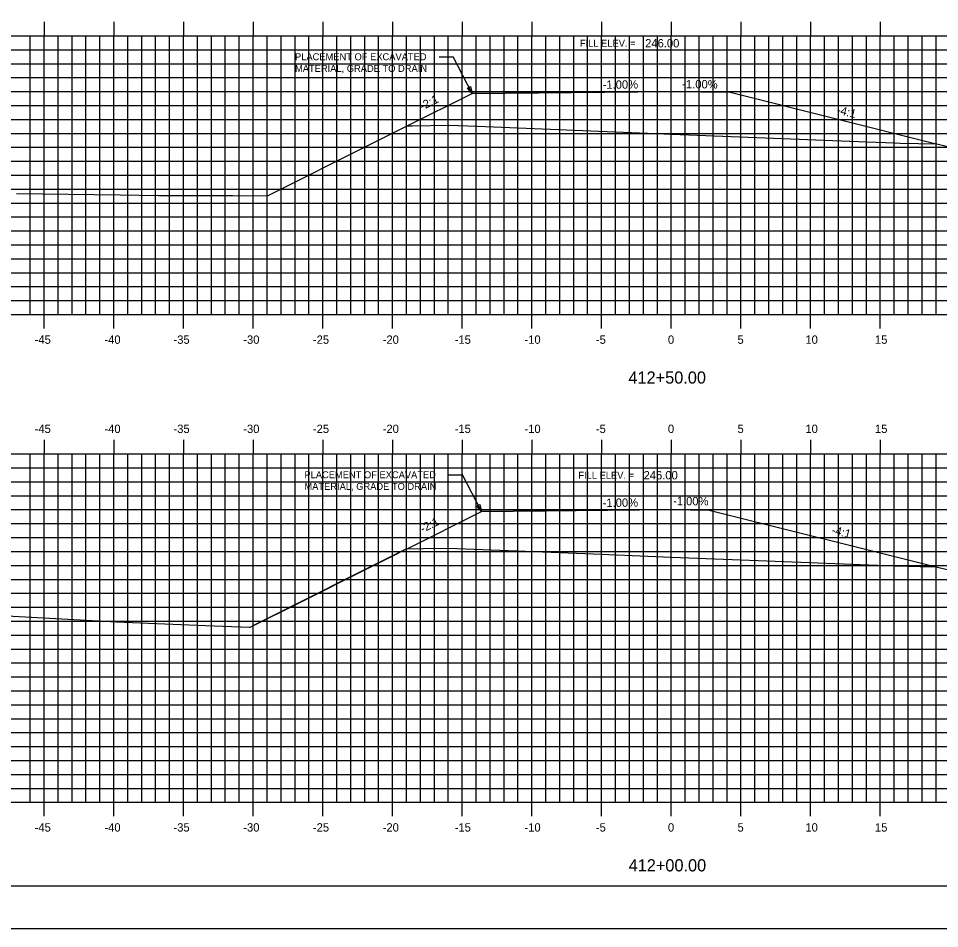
# Model space of a CAD drawing. Extents: x 1168600 to 1177589, y 610178 to 611246.
# Drawn here: x 1172477.5 to 1172543.6, y 610900.5 to 610965.8 of the extents above; entities that cross this region are included whole.
import ezdxf

# ---------------------------------------------------------------- set-up
doc = ezdxf.new("R2010")
doc.units = 0
for name, color, linetype in [('_Construction', 7, 'Continuous'), ('_Station Equation', 7, 'Continuous'), ('ANNOTATION', 7, 'Continuous'), ('BORDER', 7, 'Continuous'), ('D_Roadway_Centerline_Text', 7, 'Continuous'), ('D_Slope_Direction', 7, 'Continuous'), ('D_Text_Standard', 7, 'Continuous'), ('H_V ANNOTATION', 7, 'Continuous'), ('MAJOR', 7, 'Continuous'), ('MINOR', 7, 'Continuous'), ('PLOT BOUNDARY', 7, 'Continuous')]:
    doc.layers.add(name, color=color, linetype=linetype)

msp = doc.modelspace()

# ---------------------------------------------------------------- linework, layer by layer
at = {"layer": '_Construction'}
for p, q in [((1172524.315, 610960.596), (1172510.024, 610960.453)), ((1172524.315, 610960.596), (1172528.541, 610960.554)), ((1172524.315, 610930.596), (1172510.7, 610930.46)), ((1172524.315, 610930.596), (1172527.042, 610930.569))]:
    msp.add_line(p, q, dxfattribs=at)
at = {"layer": '_Station Equation'}
for points in [[(1172477.32, 610953.29), (1172484.767, 610953.177), (1172487.529, 610953.135), (1172492.829, 610953.147), (1172495.264, 610953.104), (1172495.315, 610953.104), (1172495.349, 610953.12), (1172502.688, 610956.79), (1172505.026, 610957.959), (1172505.364, 610958.128), (1172505.744, 610958.136), (1172508.364, 610958.188), (1172510.4, 610958.107), (1172524.364, 610957.548), (1172538.348, 610956.989), (1172540.364, 610956.908), (1172540.744, 610956.901), (1172543.364, 610956.848), (1172546.123, 610956.158)], [(1172465.736, 610923.583), (1172484.512, 610922.556), (1172490.273, 610922.317), (1172494.039, 610922.162), (1172494.089, 610922.16), (1172494.243, 610922.236), (1172497.508, 610923.869), (1172502.65, 610926.44), (1172504.289, 610927.26), (1172505.326, 610927.778), (1172506.49, 610927.801), (1172508.326, 610927.838), (1172518.145, 610927.445), (1172524.326, 610927.198), (1172530.55, 610926.949), (1172540.326, 610926.558), (1172542.164, 610926.521), (1172543.326, 610926.498), (1172545.098, 610926.055)]]:
    msp.add_lwpolyline(points, dxfattribs=at)
at = {"layer": 'ANNOTATION'}
for p, q in [((1172507.666, 610963.092), (1172508.666, 610963.092)), ((1172510.024, 610960.453), (1172508.666, 610963.092)), ((1172508.342, 610933.099), (1172509.342, 610933.099)), ((1172510.7, 610930.46), (1172509.342, 610933.099))]:
    msp.add_line(p, q, dxfattribs=at)
for points in [[(1172509.906, 610960.955), (1172510.024, 610960.453), (1172509.684, 610960.841)], [(1172510.582, 610930.962), (1172510.7, 610930.46), (1172510.36, 610930.848)]]:
    msp.add_lwpolyline(points, close=True, dxfattribs=at)
at = {"layer": 'BORDER'}
msp.add_line((1172449.315, 610903.596), (1172609.315, 610903.596), dxfattribs=at)
at = {"layer": 'D_Slope_Direction'}
msp.add_lwpolyline([(1172505.326, 610927.778), (1172494.243, 610922.236)], dxfattribs=at)
at = {"layer": 'D_Text_Standard'}
for points in [[(1172505.325, 610958.104), (1172510.024, 610960.453), (1172524.315, 610960.596), (1172528.541, 610960.554), (1172543.326, 610956.849)], [(1172505.325, 610927.773), (1172505.365, 610927.792), (1172510.7, 610930.46), (1172524.315, 610930.596), (1172527.042, 610930.569), (1172543.326, 610926.498)]]:
    msp.add_lwpolyline(points, dxfattribs=at)
at = {"layer": 'MAJOR'}
for p, q in [((1172479.315, 610965.598), (1172479.315, 610964.596)), ((1172484.315, 610965.598), (1172484.315, 610964.596)), ((1172489.315, 610965.598), (1172489.315, 610964.596)), ((1172494.315, 610965.598), (1172494.315, 610964.596)), ((1172499.315, 610965.598), (1172499.315, 610964.596)), ((1172504.315, 610965.598), (1172504.315, 610964.596)), ((1172509.315, 610965.598), (1172509.315, 610964.596)), ((1172514.315, 610965.598), (1172514.315, 610964.596)), ((1172519.315, 610965.598), (1172519.315, 610964.596)), ((1172524.315, 610965.598), (1172524.315, 610964.596)), ((1172529.315, 610965.598), (1172529.315, 610964.596)), ((1172534.315, 610965.598), (1172534.315, 610964.596)), ((1172539.315, 610965.598), (1172539.315, 610964.596)), ((1172454.315, 610964.596), (1172594.315, 610964.596)), ((1172454.315, 610964.596), (1172594.315, 610964.596)), ((1172479.315, 610944.596), (1172479.315, 610964.596)), ((1172484.315, 610944.596), (1172484.315, 610964.596)), ((1172489.315, 610944.596), (1172489.315, 610964.596)), ((1172494.315, 610944.596), (1172494.315, 610964.596)), ((1172499.315, 610944.596), (1172499.315, 610964.596)), ((1172504.315, 610944.596), (1172504.315, 610964.596)), ((1172509.315, 610944.596), (1172509.315, 610964.596)), ((1172514.315, 610944.596), (1172514.315, 610964.596)), ((1172519.315, 610944.596), (1172519.315, 610964.596)), ((1172524.315, 610944.596), (1172524.315, 610964.596)), ((1172529.315, 610944.596), (1172529.315, 610964.596)), ((1172534.315, 610944.596), (1172534.315, 610964.596)), ((1172539.315, 610944.596), (1172539.315, 610964.596)), ((1172454.315, 610959.596), (1172594.315, 610959.596)), ((1172454.315, 610954.596), (1172594.315, 610954.596)), ((1172454.315, 610949.596), (1172594.315, 610949.596)), ((1172454.315, 610944.596), (1172594.315, 610944.596)), ((1172454.315, 610944.596), (1172594.315, 610944.596)), ((1172479.315, 610943.594), (1172479.315, 610944.596)), ((1172484.315, 610943.594), (1172484.315, 610944.596)), ((1172489.315, 610943.594), (1172489.315, 610944.596)), ((1172494.315, 610943.594), (1172494.315, 610944.596)), ((1172499.315, 610943.594), (1172499.315, 610944.596)), ((1172504.315, 610943.594), (1172504.315, 610944.596)), ((1172509.315, 610943.594), (1172509.315, 610944.596)), ((1172514.315, 610943.594), (1172514.315, 610944.596)), ((1172519.315, 610943.594), (1172519.315, 610944.596)), ((1172524.315, 610943.594), (1172524.315, 610944.596)), ((1172529.315, 610943.594), (1172529.315, 610944.596)), ((1172534.315, 610943.594), (1172534.315, 610944.596)), ((1172539.315, 610943.594), (1172539.315, 610944.596)), ((1172479.315, 610935.598), (1172479.315, 610934.596)), ((1172484.315, 610935.598), (1172484.315, 610934.596)), ((1172489.315, 610935.598), (1172489.315, 610934.596)), ((1172494.315, 610935.598), (1172494.315, 610934.596)), ((1172499.315, 610935.598), (1172499.315, 610934.596)), ((1172504.315, 610935.598), (1172504.315, 610934.596)), ((1172509.315, 610935.598), (1172509.315, 610934.596)), ((1172514.315, 610935.598), (1172514.315, 610934.596)), ((1172519.315, 610935.598), (1172519.315, 610934.596)), ((1172524.315, 610935.598), (1172524.315, 610934.596)), ((1172529.315, 610935.598), (1172529.315, 610934.596)), ((1172534.315, 610935.598), (1172534.315, 610934.596)), ((1172539.315, 610935.598), (1172539.315, 610934.596)), ((1172454.315, 610934.596), (1172594.315, 610934.596)), ((1172454.315, 610934.596), (1172594.315, 610934.596)), ((1172479.315, 610909.596), (1172479.315, 610934.596)), ((1172484.315, 610909.596), (1172484.315, 610934.596)), ((1172489.315, 610909.596), (1172489.315, 610934.596)), ((1172494.315, 610909.596), (1172494.315, 610934.596)), ((1172499.315, 610909.596), (1172499.315, 610934.596)), ((1172504.315, 610909.596), (1172504.315, 610934.596)), ((1172509.315, 610909.596), (1172509.315, 610934.596)), ((1172514.315, 610909.596), (1172514.315, 610934.596)), ((1172519.315, 610909.596), (1172519.315, 610934.596)), ((1172524.315, 610909.596), (1172524.315, 610934.596)), ((1172529.315, 610909.596), (1172529.315, 610934.596)), ((1172534.315, 610909.596), (1172534.315, 610934.596)), ((1172539.315, 610909.596), (1172539.315, 610934.596)), ((1172454.315, 610929.596), (1172594.315, 610929.596)), ((1172454.315, 610924.596), (1172594.315, 610924.596)), ((1172454.315, 610919.596), (1172594.315, 610919.596)), ((1172454.315, 610914.596), (1172594.315, 610914.596)), ((1172454.315, 610909.596), (1172594.315, 610909.596)), ((1172454.315, 610909.596), (1172594.315, 610909.596)), ((1172479.315, 610908.594), (1172479.315, 610909.596)), ((1172484.315, 610908.594), (1172484.315, 610909.596)), ((1172489.315, 610908.594), (1172489.315, 610909.596)), ((1172494.315, 610908.594), (1172494.315, 610909.596)), ((1172499.315, 610908.594), (1172499.315, 610909.596)), ((1172504.315, 610908.594), (1172504.315, 610909.596)), ((1172509.315, 610908.594), (1172509.315, 610909.596)), ((1172514.315, 610908.594), (1172514.315, 610909.596)), ((1172519.315, 610908.594), (1172519.315, 610909.596)), ((1172524.315, 610908.594), (1172524.315, 610909.596)), ((1172529.315, 610908.594), (1172529.315, 610909.596)), ((1172534.315, 610908.594), (1172534.315, 610909.596)), ((1172539.315, 610908.594), (1172539.315, 610909.596))]:
    msp.add_line(p, q, dxfattribs=at)
at = {"layer": 'MINOR'}
for p, q in [((1172478.315, 610944.596), (1172478.315, 610964.596)), ((1172480.315, 610944.596), (1172480.315, 610964.596)), ((1172481.315, 610944.596), (1172481.315, 610964.596)), ((1172482.315, 610944.596), (1172482.315, 610964.596)), ((1172483.315, 610944.596), (1172483.315, 610964.596)), ((1172485.315, 610944.596), (1172485.315, 610964.596)), ((1172486.315, 610944.596), (1172486.315, 610964.596)), ((1172487.315, 610944.596), (1172487.315, 610964.596)), ((1172488.315, 610944.596), (1172488.315, 610964.596)), ((1172490.315, 610944.596), (1172490.315, 610964.596)), ((1172491.315, 610944.596), (1172491.315, 610964.596)), ((1172492.315, 610944.596), (1172492.315, 610964.596)), ((1172493.315, 610944.596), (1172493.315, 610964.596)), ((1172495.315, 610944.596), (1172495.315, 610964.596)), ((1172496.315, 610944.596), (1172496.315, 610964.596)), ((1172497.315, 610944.596), (1172497.315, 610964.596)), ((1172498.315, 610944.596), (1172498.315, 610964.596)), ((1172500.315, 610944.596), (1172500.315, 610964.596)), ((1172501.315, 610944.596), (1172501.315, 610964.596)), ((1172502.315, 610944.596), (1172502.315, 610964.596)), ((1172503.315, 610944.596), (1172503.315, 610964.596)), ((1172505.315, 610944.596), (1172505.315, 610964.596)), ((1172506.315, 610944.596), (1172506.315, 610964.596)), ((1172507.315, 610944.596), (1172507.315, 610964.596)), ((1172508.315, 610944.596), (1172508.315, 610964.596)), ((1172510.315, 610944.596), (1172510.315, 610964.596)), ((1172511.315, 610944.596), (1172511.315, 610964.596)), ((1172512.315, 610944.596), (1172512.315, 610964.596)), ((1172513.315, 610944.596), (1172513.315, 610964.596)), ((1172515.315, 610944.596), (1172515.315, 610964.596)), ((1172516.315, 610944.596), (1172516.315, 610964.596)), ((1172517.315, 610944.596), (1172517.315, 610964.596)), ((1172518.315, 610944.596), (1172518.315, 610964.596)), ((1172520.315, 610944.596), (1172520.315, 610964.596)), ((1172521.315, 610944.596), (1172521.315, 610964.596)), ((1172522.315, 610944.596), (1172522.315, 610964.596)), ((1172523.315, 610944.596), (1172523.315, 610964.596)), ((1172525.315, 610944.596), (1172525.315, 610964.596)), ((1172526.315, 610944.596), (1172526.315, 610964.596)), ((1172527.315, 610944.596), (1172527.315, 610964.596)), ((1172528.315, 610944.596), (1172528.315, 610964.596)), ((1172530.315, 610944.596), (1172530.315, 610964.596)), ((1172531.315, 610944.596), (1172531.315, 610964.596)), ((1172532.315, 610944.596), (1172532.315, 610964.596)), ((1172533.315, 610944.596), (1172533.315, 610964.596)), ((1172535.315, 610944.596), (1172535.315, 610964.596)), ((1172536.315, 610944.596), (1172536.315, 610964.596)), ((1172537.315, 610944.596), (1172537.315, 610964.596)), ((1172538.315, 610944.596), (1172538.315, 610964.596)), ((1172540.315, 610944.596), (1172540.315, 610964.596)), ((1172541.315, 610944.596), (1172541.315, 610964.596)), ((1172542.315, 610944.596), (1172542.315, 610964.596)), ((1172543.315, 610944.596), (1172543.315, 610964.596)), ((1172454.315, 610963.596), (1172594.315, 610963.596)), ((1172454.315, 610962.596), (1172594.315, 610962.596)), ((1172454.315, 610961.596), (1172594.315, 610961.596)), ((1172454.315, 610960.596), (1172594.315, 610960.596)), ((1172454.315, 610958.596), (1172594.315, 610958.596)), ((1172454.315, 610957.596), (1172594.315, 610957.596)), ((1172454.315, 610956.596), (1172594.315, 610956.596)), ((1172454.315, 610955.596), (1172594.315, 610955.596)), ((1172454.315, 610953.596), (1172594.315, 610953.596)), ((1172454.315, 610952.596), (1172594.315, 610952.596)), ((1172454.315, 610951.596), (1172594.315, 610951.596)), ((1172454.315, 610950.596), (1172594.315, 610950.596)), ((1172454.315, 610948.596), (1172594.315, 610948.596)), ((1172454.315, 610947.596), (1172594.315, 610947.596)), ((1172454.315, 610946.596), (1172594.315, 610946.596)), ((1172454.315, 610945.596), (1172594.315, 610945.596)), ((1172478.315, 610909.596), (1172478.315, 610934.596)), ((1172480.315, 610909.596), (1172480.315, 610934.596)), ((1172481.315, 610909.596), (1172481.315, 610934.596)), ((1172482.315, 610909.596), (1172482.315, 610934.596)), ((1172483.315, 610909.596), (1172483.315, 610934.596)), ((1172485.315, 610909.596), (1172485.315, 610934.596)), ((1172486.315, 610909.596), (1172486.315, 610934.596)), ((1172487.315, 610909.596), (1172487.315, 610934.596)), ((1172488.315, 610909.596), (1172488.315, 610934.596)), ((1172490.315, 610909.596), (1172490.315, 610934.596)), ((1172491.315, 610909.596), (1172491.315, 610934.596)), ((1172492.315, 610909.596), (1172492.315, 610934.596)), ((1172493.315, 610909.596), (1172493.315, 610934.596)), ((1172495.315, 610909.596), (1172495.315, 610934.596)), ((1172496.315, 610909.596), (1172496.315, 610934.596)), ((1172497.315, 610909.596), (1172497.315, 610934.596)), ((1172498.315, 610909.596), (1172498.315, 610934.596)), ((1172500.315, 610909.596), (1172500.315, 610934.596)), ((1172501.315, 610909.596), (1172501.315, 610934.596)), ((1172502.315, 610909.596), (1172502.315, 610934.596)), ((1172503.315, 610909.596), (1172503.315, 610934.596)), ((1172505.315, 610909.596), (1172505.315, 610934.596)), ((1172506.315, 610909.596), (1172506.315, 610934.596)), ((1172507.315, 610909.596), (1172507.315, 610934.596)), ((1172508.315, 610909.596), (1172508.315, 610934.596)), ((1172510.315, 610909.596), (1172510.315, 610934.596)), ((1172511.315, 610909.596), (1172511.315, 610934.596)), ((1172512.315, 610909.596), (1172512.315, 610934.596)), ((1172513.315, 610909.596), (1172513.315, 610934.596)), ((1172515.315, 610909.596), (1172515.315, 610934.596)), ((1172516.315, 610909.596), (1172516.315, 610934.596)), ((1172517.315, 610909.596), (1172517.315, 610934.596)), ((1172518.315, 610909.596), (1172518.315, 610934.596)), ((1172520.315, 610909.596), (1172520.315, 610934.596)), ((1172521.315, 610909.596), (1172521.315, 610934.596)), ((1172522.315, 610909.596), (1172522.315, 610934.596)), ((1172523.315, 610909.596), (1172523.315, 610934.596)), ((1172525.315, 610909.596), (1172525.315, 610934.596)), ((1172526.315, 610909.596), (1172526.315, 610934.596)), ((1172527.315, 610909.596), (1172527.315, 610934.596)), ((1172528.315, 610909.596), (1172528.315, 610934.596)), ((1172530.315, 610909.596), (1172530.315, 610934.596)), ((1172531.315, 610909.596), (1172531.315, 610934.596)), ((1172532.315, 610909.596), (1172532.315, 610934.596)), ((1172533.315, 610909.596), (1172533.315, 610934.596)), ((1172535.315, 610909.596), (1172535.315, 610934.596)), ((1172536.315, 610909.596), (1172536.315, 610934.596)), ((1172537.315, 610909.596), (1172537.315, 610934.596)), ((1172538.315, 610909.596), (1172538.315, 610934.596)), ((1172540.315, 610909.596), (1172540.315, 610934.596)), ((1172541.315, 610909.596), (1172541.315, 610934.596)), ((1172542.315, 610909.596), (1172542.315, 610934.596)), ((1172543.315, 610909.596), (1172543.315, 610934.596)), ((1172454.315, 610933.596), (1172594.315, 610933.596)), ((1172454.315, 610932.596), (1172594.315, 610932.596)), ((1172454.315, 610931.596), (1172594.315, 610931.596)), ((1172454.315, 610930.596), (1172594.315, 610930.596)), ((1172454.315, 610928.596), (1172594.315, 610928.596)), ((1172454.315, 610927.596), (1172594.315, 610927.596)), ((1172454.315, 610926.596), (1172594.315, 610926.596)), ((1172454.315, 610925.596), (1172594.315, 610925.596)), ((1172454.315, 610923.596), (1172594.315, 610923.596)), ((1172454.315, 610922.596), (1172594.315, 610922.596)), ((1172454.315, 610921.596), (1172594.315, 610921.596)), ((1172454.315, 610920.596), (1172594.315, 610920.596)), ((1172454.315, 610918.596), (1172594.315, 610918.596)), ((1172454.315, 610917.596), (1172594.315, 610917.596)), ((1172454.315, 610916.596), (1172594.315, 610916.596)), ((1172454.315, 610915.596), (1172594.315, 610915.596)), ((1172454.315, 610913.596), (1172594.315, 610913.596)), ((1172454.315, 610912.596), (1172594.315, 610912.596)), ((1172454.315, 610911.596), (1172594.315, 610911.596)), ((1172454.315, 610910.596), (1172594.315, 610910.596))]:
    msp.add_line(p, q, dxfattribs=at)
at = {"layer": 'PLOT BOUNDARY'}
msp.add_lwpolyline([(1172441.222, 610900.537), (1172611.222, 610900.537), (1172611.222, 611010.537), (1172441.222, 611010.537)], close=True, dxfattribs=at)

# ---------------------------------------------------------------- texts
at = {"layer": 'ANNOTATION'}
for s, p in [('FILL ELEV. =', (1172517.758, 610963.809)), ('PLACEMENT OF EXCAVATED ', (1172497.315, 610962.842)), ('MATERIAL, GRADE TO DRAIN', (1172497.315, 610962.007)), ('PLACEMENT OF EXCAVATED ', (1172497.991, 610932.849)), ('FILL ELEV. =', (1172517.645, 610932.813)), ('MATERIAL, GRADE TO DRAIN', (1172497.991, 610932.014))]:
    msp.add_text(s, height=0.5, dxfattribs=at).set_placement(p)
for s, rotation, p in [('-1.00%', 0.57294, (1172519.394, 610960.787)), ('-1.00%', 359.42706, (1172525.099, 610960.838)), ('-2:1', 26.56505, (1172506.442, 610959.235)), ('-4:1', 345.96376, (1172536.154, 610959.021)), ('-1.00%', 359.42706, (1172524.437, 610930.922)), ('-1.00%', 0.57294, (1172519.394, 610930.787)), ('-2:1', 26.56505, (1172506.482, 610928.923)), ('-4:1', 345.96376, (1172535.775, 610928.874))]:
    msp.add_text(s, height=0.6, rotation=rotation, dxfattribs=at).set_placement(p)
at = {"layer": 'D_Roadway_Centerline_Text'}
for p in [(1172522.44, 610963.764), (1172522.327, 610932.767)]:
    msp.add_text('246.00', height=0.6, dxfattribs=at).set_placement(p)
at = {"layer": 'H_V ANNOTATION'}
for s, height, p in [('-45', 0.6, (1172478.632, 610942.496)), ('-40', 0.6, (1172483.64, 610942.496)), ('-35', 0.6, (1172488.595, 610942.496)), ('-30', 0.6, (1172493.603, 610942.496)), ('-25', 0.6, (1172498.6, 610942.496)), ('-20', 0.6, (1172503.608, 610942.496)), ('-15', 0.6, (1172508.772, 610942.496)), ('-10', 0.6, (1172513.78, 610942.496)), ('-5', 0.6, (1172518.905, 610942.496)), ('0', 0.6, (1172524.074, 610942.496)), ('5', 0.6, (1172529.066, 610942.496)), ('10', 0.6, (1172533.94, 610942.496)), ('15', 0.6, (1172538.932, 610942.496)), ('412+50.00', 0.875, (1172521.24, 610939.639)), ('-45', 0.6, (1172478.632, 610936.096)), ('-40', 0.6, (1172483.64, 610936.096)), ('-35', 0.6, (1172488.595, 610936.096)), ('-30', 0.6, (1172493.603, 610936.096)), ('-25', 0.6, (1172498.6, 610936.096)), ('-20', 0.6, (1172503.608, 610936.096)), ('-15', 0.6, (1172508.772, 610936.096)), ('-10', 0.6, (1172513.78, 610936.096)), ('-5', 0.6, (1172518.905, 610936.096)), ('0', 0.6, (1172524.074, 610936.096)), ('5', 0.6, (1172529.066, 610936.096)), ('10', 0.6, (1172533.94, 610936.096)), ('15', 0.6, (1172538.932, 610936.096)), ('-45', 0.6, (1172478.632, 610907.496)), ('-40', 0.6, (1172483.64, 610907.496)), ('-35', 0.6, (1172488.595, 610907.496)), ('-30', 0.6, (1172493.603, 610907.496)), ('-25', 0.6, (1172498.6, 610907.496)), ('-20', 0.6, (1172503.608, 610907.496)), ('-15', 0.6, (1172508.772, 610907.496)), ('-10', 0.6, (1172513.78, 610907.496)), ('-5', 0.6, (1172518.905, 610907.496)), ('0', 0.6, (1172524.074, 610907.496)), ('5', 0.6, (1172529.066, 610907.496)), ('10', 0.6, (1172533.94, 610907.496)), ('15', 0.6, (1172538.932, 610907.496)), ('412+00.00', 0.875, (1172521.256, 610904.639))]:
    msp.add_text(s, height=height, dxfattribs=at).set_placement(p)

doc.saveas('drawing.dxf')
